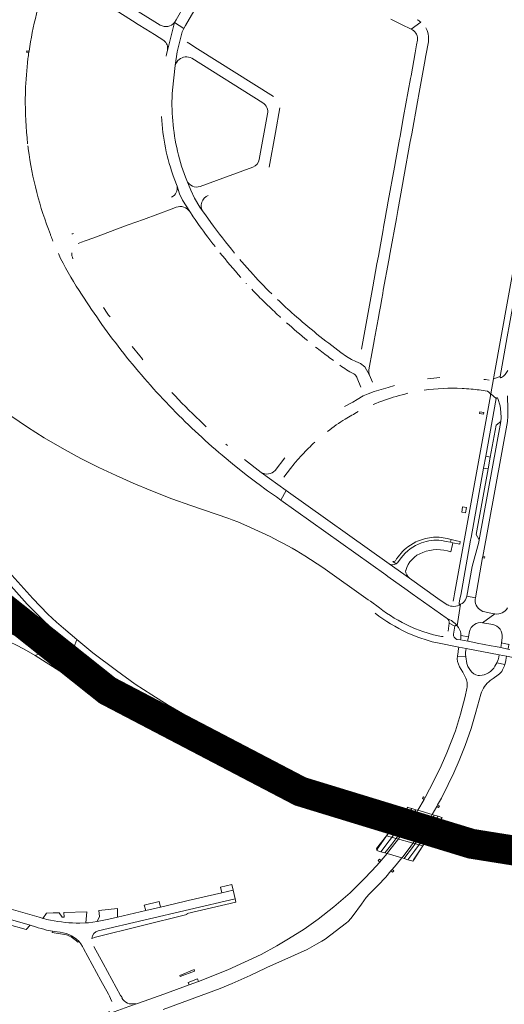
# Model space of a CAD drawing. Header units: metres. Extents: x 166325 to 190320, y 381923 to 404576.
# Tile 368 of 656: x 175749 to 175992, y 388693 to 389187. Entities that reach past the tile are written whole.
import ezdxf

# ---------------------------------------------------------------- set-up
doc = ezdxf.new("R2010")
doc.units = ezdxf.units.M
for name, color, linetype, lineweight in [('B-WE-VH-VERHARDING_ASFALT-GV', 8, 'Continuous', 18), ('B-WE-VH-VERHARDING_BETON-GV', 8, 'Continuous', 18), ('B-WE-VH-VERHARDING_BETONSTRAATSTEEN-GV', 8, 'Continuous', 18), ('B-WE-VH-VERHARDING_N-WEG', 8, 'Continuous', 18)]:
    doc.layers.add(name, color=color, linetype=linetype, lineweight=lineweight)

msp = doc.modelspace()

# ---------------------------------------------------------------- linework, layer by layer
at = {"layer": 'B-WE-VH-VERHARDING_ASFALT-GV'}
for points in [[(175762.659, 389208.518, 0.0480491), (175753.413, 389171.562)], [(175826.409, 389186.012, -0.3610529), (175819.236, 389184.622)], [(175934.942, 389187.595, 0.003257), (175940.233, 389184.976)], [(175949.987, 389186.13, 0.0539329), (175948.049, 389187.374)], [(175945.825, 389182.269, -0.3138772), (175948.273, 389177.036)], [(175953.122, 389181.893, 0.0342609), (175952.449, 389183.264)], [(175953.884, 389178.244, 0.0887553), (175953.122, 389181.893)], [(175821.061, 389176.909, -0.2888355), (175822.849, 389171.992)], [(175953.748, 389176.24, 0.0469609), (175953.884, 389178.244)], [(175752.888, 389167.826, 0.022667), (175751.628, 389151.413)], [(175753.33, 389171.003, 0.0038396), (175752.888, 389167.826)], [(175826.767, 389164.475, -0.1585397), (175828.712, 389167.457)], [(175828.712, 389167.457, -0.3030754), (175835.074, 389168.025)], [(175751.628, 389151.413, 0.0038387), (175751.561, 389148.549)], [(175825.534, 389136.581, -0.03745), (175825.316, 389152.069)], [(175751.561, 389148.549, 0.0321124), (175752.705, 389125.177)], [(175870.638, 389145.696, -0.306364), (175873.104, 389140.089)], [(175819.87, 389138.768, 0.0752901), (175826.222, 389107.742)], [(175832.573, 389106.642, -0.0761968), (175825.534, 389136.581)], [(175752.839, 389124.038, 0.0057971), (175753.026, 389122.534)], [(175753.026, 389122.534, 0.0597318), (175764.132, 389079.62)], [(175868.92, 389117.264, -0.2644207), (175865.727, 389113.461)], [(175827.651, 389103.876, -0.3678498), (175824.949, 389098.387)], [(175839.294, 389103.66, -0.3776076), (175832.573, 389106.642)], [(175840.74, 389091.015, -0.4867528), (175843.315, 389099.243)], [(175827.212, 389093.312, -0.3433126), (175834.031, 389091.086)], [(175835.723, 389088.547, 0.012258), (175844.133, 389076.909)], [(175856.522, 389070.281, -0.0158832), (175844.57, 389085.7)], [(175764.132, 389079.62, 0.005755), (175764.379, 389078.991)], [(175764.379, 389078.991, 0.0064622), (175765.41, 389076.34)], [(175775.787, 389080.117, -0.0394175), (175774.91, 389079.889)], [(175844.133, 389076.909, 0.0032752), (175846.103, 389074.344)], [(175768.143, 389070.008, 0.0401224), (175778.562, 389051.54)], [(175775.454, 389067.477, -0.1389003), (175774.844, 389070.408)], [(175849.169, 389070.468, 0.0138579), (175859.678, 389058.106)], [(175864.49, 389061.014, -0.0067484), (175859.241, 389067.035)], [(175875.158, 389049.838, -0.0144669), (175864.49, 389061.014)], [(175862.353, 389055.168, 0.0187083), (175862.482, 389055.028)], [(175778.562, 389051.54, 0.0247096), (175799.514, 389021.746)], [(175865.186, 389052.14, 0.0070182), (175870.669, 389046.511)], [(175870.669, 389046.511, 0.0061621), (175875.792, 389041.576)], [(175886.342, 389039.377, -0.0107153), (175877.991, 389047.074)], [(175875.792, 389041.576, 0.0042679), (175878.702, 389038.87)], [(175878.702, 389038.87, 0.0028015), (175879.64, 389038.011)], [(175909.781, 389020.477, -0.0209447), (175886.342, 389039.377)], [(175882.574, 389035.372, 0.011234), (175893.163, 389026.377)], [(175897.191, 389023.161, 0.0037949), (175900.314, 389020.739)], [(175799.514, 389021.746, 0.0263271), (175823.759, 388993.762)], [(175900.314, 389020.739, 0.0062008), (175906.206, 389016.339)], [(175909.416, 389014.029, 0.0034722), (175912.624, 389011.782)], [(175915.943, 389009.929, -0.1229648), (175917.572, 389008.548)], [(175917.572, 389008.548, -0.060921), (175918.091, 389007.585)], [(175924.018, 389009.653, -0.1159778), (175923.919, 389011.639)], [(175990.444, 389007.831, -0.6463445), (175989.712, 389008.332)], [(175993.564, 389011.45, -0.1555922), (175990.444, 389007.831)], [(175959.508, 389007.791, 0.0191555), (175953.32, 389007.185)], [(175840.844, 388984.59, -0.0136045), (175826.661, 388998.633)], [(175926.044, 388994.272, -0.029814), (175937.637, 388998.405)], [(175937.637, 388998.405, -0.0151459), (175943.463, 388999.929)], [(175951.627, 389001.455, -0.0472638), (175970.628, 389002.381)], [(175970.628, 389002.381, -0.0108347), (175975.142, 389002.072)], [(175975.142, 389002.072, -0.0197046), (175983.211, 389001.005)], [(175983.211, 389001.005, -0.0247468), (175983.477, 389000.938)], [(175983.477, 389000.938, -0.3717535), (175984.843, 388998.662)], [(175823.759, 388993.762, 0.0251343), (175850.34, 388968.82)], [(175987.735, 388997.306, -0.7075906), (175988.587, 388997.405)], [(175912.049, 388987.004, -0.0104923), (175918.577, 388990.734)], [(175903.195, 388980.823, -0.0286478), (175912.049, 388987.004)], [(175890.477, 388969.136, -0.0206621), (175896.844, 388975.449)], [(175886.471, 388964.579, -0.0136894), (175890.477, 388969.136)], [(175876.837, 388961.171, -0.3619884), (175869.882, 388960.251)], [(175891.747, 388918.46, 0.0265696), (175874.348, 388928.038)], [(175942.39, 388910.982, -0.2439378), (175950.958, 388920.095)], [(175950.958, 388920.095, -0.1756507), (175965.06, 388920.442)], [(175937.645, 388914.404, -0.3054029), (175934.084, 388914.456)], [(175944.248, 388907.212, -0.2259719), (175942.355, 388910.858)], [(175969.935, 388894.1, -0.5757428), (175969.225, 388894.661)], [(175972.367, 388896.28, -0.150934), (175969.935, 388894.1)], [(175973.061, 388898.098, -0.0849307), (175972.367, 388896.28)], [(175977.205, 388895.363, -0.037516), (175977.175, 388896.643)], [(175982.029, 388890.236, -0.3114218), (175977.205, 388895.363)], [(175927.087, 388889.624, 0.0597958), (175943.169, 388879.814)], [(175944.602, 388882.952, -0.0599859), (175929.157, 388892.385)], [(175963.157, 388893.771, 0.2608932), (175969.935, 388894.1)], [(175993.43, 388892.312, -0.3191269), (175987.156, 388889.297)], [(175963.136, 388887.002, -0.2587936), (175964.262, 388884.621)], [(175968.25, 388883.358, 0.1293858), (175963.136, 388887.002)], [(175974.42, 388880.38, -0.4010097), (175980.985, 388884.804)], [(175967.048, 388883.121, -0.4035385), (175967.618, 388883.492)], [(175968.875, 388882.443, -0.1455194), (175970.117, 388878.388)], [(175986.067, 388883.895, -0.3924248), (175990.811, 388877.329)], [(175968.022, 388876.502, -0.3374386), (175966.371, 388879.083)], [(175761.676, 388871.334, -0.8430488), (175760.997, 388870.317)], [(175775.945, 388872.44, -0.9425769), (175774.651, 388870.825)], [(175968.312, 388868.005, 0.1562052), (175969.348, 388862.786)], [(175978.689, 388858.429, -0.1983246), (175974.805, 388860.857)], [(175987.157, 388863.026, -0.2661873), (175979.481, 388858.348)], [(175988.737, 388858.657, 0.1090035), (175990.987, 388861.152)], [(175972.253, 388857.67, -0.1626409), (175973.089, 388851.775)], [(175980.009, 388849.058, -0.1412579), (175984.821, 388855.883)]]:
    msp.add_lwpolyline(points, format="xyb", dxfattribs=at)
at = {"layer": 'B-WE-VH-VERHARDING_ASFALT-GV', "flags": 128}
for points in [[(175774.665, 389206.1), (175781.377, 389201.938), (175792.822, 389194.72), (175796.679, 389192.287), (175805.282, 389186.861), (175808.244, 389184.993), (175812.007, 389182.62), (175816.347, 389179.883), (175821.061, 389176.909)], [(175819.236, 389184.622), (175816.58, 389186.294), (175799.029, 389197.344)], [(175831.486, 389194.617), (175827.211, 389187.372), (175826.409, 389186.012), (175831.071, 389183.028), (175831.885, 389184.403), (175836.169, 389191.639)], [(175825.316, 389152.069), (175826.767, 389164.475), (175827.782, 389171.271), (175828.832, 389176.007), (175830.199, 389181.281), (175831.071, 389183.028), (175826.409, 389186.012), (175822.849, 389171.992), (175822.398, 389170.016), (175822.201, 389169.153)], [(175822.849, 389171.992), (175826.409, 389186.012)], [(175940.233, 389184.976), (175945.15, 389182.596), (175949.987, 389186.13)], [(175949.987, 389186.13), (175945.15, 389182.596), (175945.825, 389182.269)], [(175831.071, 389183.028), (175830.199, 389181.281), (175828.832, 389176.007), (175827.782, 389171.271), (175826.767, 389164.475)], [(175876.032, 389148.826), (175837.925, 389172.812), (175833.5, 389175.597), (175832.714, 389176.092)], [(175948.273, 389177.036), (175947.849, 389174.697), (175947.141, 389170.789), (175945.038, 389159.174), (175944.801, 389157.868), (175941.345, 389138.788), (175940.642, 389134.906), (175939.53, 389128.766), (175939.29, 389127.441), (175937.454, 389117.302), (175936.746, 389113.396), (175933.659, 389096.348), (175932.953, 389092.452), (175932.812, 389091.675), (175932.103, 389087.759), (175931.279, 389083.213), (175931.046, 389081.924), (175928.655, 389068.724), (175927.951, 389064.836), (175925.858, 389053.281), (175920.215, 389022.163)], [(175940.765, 389104.683), (175941.47, 389108.571), (175944.676, 389126.239), (175945.383, 389130.134), (175948.293, 389146.177), (175949.135, 389150.817), (175951.807, 389165.543), (175952.518, 389169.461), (175953.748, 389176.24)], [(175753.413, 389171.562), (175753.33, 389171.003)], [(175835.074, 389168.025), (175870.638, 389145.696)], [(175873.835, 389113.319), (175876.981, 389130.822), (175879.19, 389143.112)], [(175873.104, 389140.089), (175868.92, 389117.264)], [(175865.727, 389113.461), (175839.294, 389103.66)], [(175826.222, 389107.742), (175827.651, 389103.876), (175828.91, 389100.04), (175830.401, 389096.753), (175832.224, 389093.912), (175834.031, 389091.086), (175835.511, 389088.857), (175835.617, 389088.702), (175835.723, 389088.547)], [(175834.031, 389091.086), (175832.224, 389093.912), (175830.401, 389096.753), (175828.91, 389100.04), (175827.651, 389103.876)], [(175844.57, 389085.7), (175841.861, 389089.438), (175840.74, 389091.015), (175839.036, 389093.332), (175836.505, 389097.918), (175834.589, 389101.889), (175832.573, 389106.642)], [(175832.573, 389106.642), (175834.589, 389101.889), (175836.505, 389097.918), (175839.036, 389093.332), (175840.74, 389091.015)], [(175923.919, 389011.639), (175925.715, 389021.681), (175926.369, 389025.202), (175926.584, 389026.392), (175928.521, 389037.113), (175929.229, 389040.901), (175929.656, 389043.455), (175930.35, 389047.279), (175930.858, 389050.08), (175931.148, 389051.68), (175933.891, 389066.797), (175934.578, 389070.585), (175937.684, 389087.703), (175938.391, 389091.598), (175940.765, 389104.683)], [(175810.803, 389087.202), (175825.164, 389092.55), (175827.212, 389093.312)], [(175778.109, 389075.063), (175779.717, 389075.686), (175781.601, 389076.359), (175786.006, 389078.012), (175797.808, 389082.375), (175803.222, 389084.379), (175810.803, 389087.202)], [(175846.103, 389074.344), (175846.622, 389073.68), (175846.821, 389073.425)], [(175794.074, 389038.235), (175793.346, 389039.211), (175792.658, 389040.206), (175790.695, 389043.045)], [(175810.571, 389016.719), (175809.762, 389017.688), (175808.97, 389018.671), (175805.092, 389023.485)], [(175925.733, 389005.572), (175924.233, 389009.005), (175921.826, 389013.172), (175919.704, 389014.814), (175917.375, 389015.929), (175915.224, 389016.885), (175912.597, 389018.448), (175909.781, 389020.477)], [(175912.597, 389018.448), (175915.224, 389016.885), (175917.375, 389015.929), (175919.704, 389014.814), (175921.826, 389013.172), (175924.233, 389009.005), (175924.018, 389009.653)], [(175912.624, 389011.782), (175914.323, 389010.723), (175915.943, 389009.929)], [(175984.843, 388998.662), (175985.031, 388999.661), (175986.449, 389007.174), (175986.64, 389008.193)], [(175989.712, 389008.332), (175986.449, 389007.174), (175985.031, 388999.661), (175987.735, 388997.306)], [(175874.348, 388928.038), (175864.568, 388932.652), (175858.112, 388935.456), (175855.384, 388936.516), (175853.669, 388937.182), (175834.504, 388943.651), (175825.119, 388947.002), (175814.546, 388951.104), (175805.601, 388954.842), (175797.065, 388958.63), (175788.391, 388962.703), (175779.339, 388967.251), (175771.266, 388971.681), (175760.961, 388977.645), (175752.576, 388982.998), (175744.348, 388988.603), (175735.565, 388995.153), (175729.321, 389000.172), (175723.283, 389005.216)], [(175936.833, 389003.9), (175933.519, 389002.918), (175932.343, 389002.54), (175926.476, 389000.875), (175923.487, 388999.7), (175921.095, 388998.704), (175918.009, 388996.778), (175915.831, 388995.573), (175911.627, 388993.248)], [(175918.091, 389007.585), (175919.828, 389003.086)], [(175984.284, 389006.594), (175982.337, 389006.886), (175981.544, 389006.867)], [(175826.661, 388998.633), (175825.836, 388999.534), (175824.999, 389000.402)], [(175918.009, 388996.778), (175921.095, 388998.704), (175923.487, 388999.7), (175926.476, 389000.875), (175932.343, 389002.54)], [(175981.444, 388962.415), (175982.513, 388968.345), (175987.735, 388997.306), (175985.031, 388999.661), (175984.843, 388998.662), (175966.894, 388899.313), (175966.549, 388897.402), (175966.549, 388897.401), (175966.229, 388895.629)], [(175988.587, 388997.405), (175989.802, 388993.596), (175990.104, 388990.538), (175990.207, 388987.661), (175990.108, 388985.85), (175979.306, 388926.471), (175978.991, 388925.264), (175975.795, 388912.982), (175973.061, 388898.098), (175977.318, 388897.351), (175980.975, 388917.484), (175981.082, 388918.07), (175993.389, 388985.823), (175993.655, 388988.532), (175993.629, 388991.418), (175993.615, 388991.86), (175993.404, 388998.589)], [(175842.36, 388983.191), (175841.655, 388983.846), (175840.844, 388984.59)], [(175853.038, 388973.722), (175852.13, 388974.458)], [(175850.34, 388968.82), (175856.475, 388963.762), (175863.08, 388958.504), (175866.956, 388955.553), (175869.494, 388953.622), (175871.775, 388951.999), (175873.06, 388951.085), (175877.513, 388947.917), (175879.681, 388946.375), (175882.361, 388951.224), (175869.882, 388960.251), (175861.447, 388966.798)], [(175881.805, 388967.633), (175876.837, 388961.171)], [(175881.185, 388957.792), (175884.621, 388962.203), (175886.471, 388964.579)], [(175869.882, 388960.251), (175882.361, 388951.224)], [(175969.225, 388894.661), (175969.617, 388896.831), (175969.958, 388898.725), (175974.922, 388926.255), (175975.158, 388927.557), (175981.444, 388962.415)], [(175882.361, 388951.224), (175879.681, 388946.375), (175932.388, 388908.876), (175933.488, 388908.093), (175943.153, 388901.217), (175945.686, 388899.415), (175962.636, 388887.358), (175963.136, 388887.002)], [(175963.157, 388893.771), (175958.572, 388897.03), (175944.248, 388907.212), (175934.084, 388914.456), (175882.361, 388951.224)], [(175965.812, 388924.068), (175965.997, 388924.96), (175964.779, 388925.193), (175962.658, 388925.598), (175960.311, 388926.046)], [(175965.06, 388920.442), (175965.812, 388924.068)], [(175929.157, 388892.385), (175924.641, 388895.603), (175923.522, 388896.4), (175900.788, 388912.6), (175891.747, 388918.46)], [(175934.084, 388914.456), (175944.248, 388907.212)], [(175942.355, 388910.858), (175942.373, 388910.919), (175942.39, 388910.982)], [(175741.784, 388906.171), (175752.437, 388894.211), (175760.155, 388886.376), (175764.527, 388882.287), (175775.945, 388872.44), (175777.477, 388876.349), (175770.713, 388882.051), (175767.225, 388885.172), (175762.912, 388889.206), (175755.321, 388896.913), (175744.806, 388908.718)], [(175774.651, 388870.825), (175774.217, 388871.142), (175768.092, 388875.545), (175760.414, 388881.294), (175751.064, 388888.511), (175740.908, 388896.695)], [(175977.175, 388896.643), (175977.318, 388897.351), (175973.061, 388898.098)], [(175964.051, 388893.699), (175963.601, 388893.694), (175963.157, 388893.771)], [(175968.25, 388883.358), (175969.935, 388894.1)], [(175969.935, 388894.1), (175968.25, 388883.358), (175968.875, 388882.443)], [(175987.156, 388889.297), (175985.826, 388889.54), (175982.029, 388890.236)], [(175966.371, 388879.083), (175967.048, 388883.121), (175964.262, 388884.621), (175963.613, 388880.557)], [(175964.262, 388884.621), (175967.048, 388883.121)], [(175987.156, 388889.297), (175980.985, 388884.804), (175986.067, 388883.895)], [(175980.985, 388884.804), (175987.156, 388889.297)], [(175737.299, 388877.988), (175742.921, 388875.64), (175747.855, 388873.201), (175752.193, 388870.929), (175756.435, 388868.462), (175760.997, 388870.317), (175758.443, 388871.914), (175758.321, 388871.992), (175754.128, 388874.431), (175749.669, 388876.766), (175744.579, 388879.282), (175738.785, 388881.703)], [(175746.547, 388882.904), (175761.676, 388871.334)], [(175943.169, 388879.814), (175946.012, 388878.528), (175948.927, 388877.414), (175953.152, 388876.018), (175955.662, 388875.312), (175960.071, 388874.351), (175967.347, 388872.962), (175969.076, 388872.625), (175972.785, 388871.924), (175989.261, 388868.751), (175992.968, 388868.015), (175997.085, 388867.287)], [(175961.19, 388877.999), (175960.277, 388877.975), (175956.243, 388878.812), (175951.02, 388880.416), (175947.331, 388881.754), (175944.602, 388882.952)], [(175967.618, 388883.492), (175968.25, 388883.358)], [(175970.117, 388878.388), (175973.894, 388877.696), (175974.42, 388880.38)], [(175760.997, 388870.317), (175756.435, 388868.462), (175768.95, 388860.509), (175788.245, 388847.936), (175795.911, 388843.187), (175805.575, 388837.505), (175815.918, 388831.747), (175830.849, 388823.589), (175840.589, 388818.417), (175848.523, 388814.39), (175863.959, 388806.924), (175877.628, 388800.772), (175892.407, 388794.572), (175897.067, 388792.732), (175899.893, 388791.815), (175912.449, 388788.239), (175934.912, 388781.901), (175939.628, 388788.326), (175935.92, 388789.581), (175928.752, 388792.008), (175914.17, 388797.237), (175894.208, 388805.101), (175890.51, 388806.868), (175861.71, 388822.971), (175857.219, 388825.177), (175849.47, 388829.009), (175840.271, 388833.835), (175831.503, 388838.706), (175823.243, 388843.437), (175814.948, 388848.635), (175806.68, 388854.082), (175797.217, 388860.827), (175785.465, 388869.812), (175777.477, 388876.349)], [(175777.477, 388876.349), (175775.945, 388872.44)], [(175994.642, 388871.38), (175993.678, 388871.548), (175990.034, 388872.351), (175987.391, 388872.854), (175985.189, 388873.273), (175978.265, 388874.591), (175976.053, 388875.012), (175973.464, 388875.505), (175969.858, 388876.191), (175968.022, 388876.502)], [(175990.811, 388877.329), (175990.396, 388874.67), (175994.192, 388873.937), (175994.227, 388874.102)], [(175974.805, 388860.857), (175973.603, 388862.896), (175972.981, 388864.425), (175972.544, 388867.667), (175968.312, 388868.005)], [(175969.348, 388862.786), (175971.033, 388860.012), (175972.253, 388857.67)], [(175990.987, 388861.152), (175991.966, 388863.228), (175992.126, 388863.912), (175988.048, 388864.698), (175987.157, 388863.026)], [(175979.481, 388858.348), (175978.689, 388858.429)], [(175984.821, 388855.883), (175986.292, 388856.925), (175988.737, 388858.657)], [(175973.089, 388851.775), (175972.287, 388847.901), (175969.92, 388839.025), (175967.318, 388830.664), (175963.035, 388819.637), (175960.183, 388813.047), (175956.566, 388805.502), (175952.162, 388797.094), (175951.663, 388796.23), (175948.483, 388790.727), (175955.679, 388788.598), (175957.956, 388792.719), (175958.329, 388793.395), (175960.257, 388796.887), (175963.68, 388803.595), (175966.493, 388809.547), (175969.181, 388815.755), (175972.162, 388823.208), (175975.204, 388831.851), (175977.635, 388839.89), (175980.009, 388849.058)], [(175998.115, 388773.024), (175987.864, 388775.228), (175974.741, 388778.397), (175959.056, 388782.56), (175957.776, 388782.899), (175957.355, 388783.011), (175948.247, 388785.66), (175940.448, 388788.073), (175940.097, 388788.181), (175939.628, 388788.326), (175934.912, 388781.901), (175935.634, 388781.698), (175953.513, 388776.644), (175954.603, 388776.337), (175973.05, 388771.399), (175986.262, 388768.208), (175996.667, 388765.971)], [(175820.688, 388690.77), (175849.274, 388701.389), (175855.325, 388703.866), (175864.394, 388707.875), (175872.115, 388711.589), (175872.684, 388711.846), (175886.576, 388718.12), (175892.987, 388720.882), (175897.674, 388723.554), (175900.357, 388725.084), (175901.962, 388726.163), (175912.711, 388734.296), (175913.481, 388734.996), (175914.845, 388736.447), (175916.078, 388738.023), (175920.148, 388743.63), (175922.561, 388746.955), (175923.164, 388747.654), (175923.532, 388748.08), (175928.473, 388753.079), (175932.352, 388757.234), (175934.997, 388760.304), (175935.589, 388760.992), (175937.65, 388763.384), (175940.46, 388766.834), (175932.997, 388769.076), (175930.023, 388765.517), (175929.398, 388764.781), (175925.411, 388760.355), (175921.448, 388756.201), (175914.468, 388749.401), (175906.243, 388742.249), (175898.455, 388736.085), (175891.433, 388731.123), (175883.649, 388726.167), (175877.759, 388722.671), (175869.93, 388718.463), (175853.185, 388710.713), (175838.425, 388704.855), (175833.69, 388703.119), (175821.088, 388698.5), (175808.342, 388693.966), (175806.774, 388693.408), (175803.464, 388692.23)]]:
    msp.add_lwpolyline(points, dxfattribs=at)
for points in [[(175996.96, 389048.384), (175998.1, 389054.688), (176000.624, 389068.634), (176001.745, 389074.827), (176004.291, 389088.896), (176001.331, 389089.431), (175986.64, 389008.193), (175986.449, 389007.174), (175989.712, 389008.332), (175993.333, 389028.341), (175994.462, 389034.584)], [(175942.782, 388787.351), (175944.085, 388789.428), (175944.361, 388789.867), (175944.839, 388790.63), (175945.461, 388791.622), (175943.517, 388792.197), (175943.367, 388792.238), (175942.959, 388791.661), (175942.818, 388791.461), (175942.678, 388791.263), (175941.833, 388790.066), (175940.448, 388788.073), (175935.634, 388781.698), (175932.755, 388777.954), (175927.795, 388771.506), (175928.215, 388771.288), (175927.759, 388770.67), (175928.4, 388770.457), (175929.844, 388769.977), (175938.307, 388780.937), (175938.952, 388781.772), (175942.536, 388786.958)], [(175940.395, 388780.348), (175941.403, 388781.753), (175944.694, 388786.759), (175946.059, 388788.835), (175946.346, 388789.271), (175946.852, 388790.04), (175947.484, 388791.023), (175945.461, 388791.622), (175944.839, 388790.63), (175944.361, 388789.867), (175944.085, 388789.428), (175942.782, 388787.351), (175942.536, 388786.958), (175938.952, 388781.772), (175938.307, 388780.937), (175929.844, 388769.977), (175931.978, 388769.382), (175932.145, 388769.575), (175935.476, 388773.708), (175938.508, 388777.715)], [(175952.932, 388784.297), (175953.302, 388784.851), (175954.273, 388786.367), (175954.553, 388786.803), (175955.082, 388787.628), (175955.679, 388788.598), (175948.483, 388790.727), (175947.899, 388789.714), (175947.391, 388788.957), (175947.099, 388788.522), (175945.705, 388786.446), (175941.417, 388780.059), (175941.214, 388779.757), (175937.662, 388774.918), (175933.217, 388769.34), (175932.997, 388769.076), (175940.46, 388766.834), (175941.115, 388767.638), (175945.018, 388772.724), (175948.482, 388777.629), (175948.727, 388777.995)], [(175951.68, 388777.161), (175954.87, 388781.874), (175955.884, 388783.439), (175957.247, 388785.541), (175957.532, 388785.982), (175958.037, 388786.761), (175958.658, 388787.716), (175956.71, 388788.292), (175956.459, 388787.831), (175956.132, 388787.32), (175955.614, 388786.512), (175955.331, 388786.071), (175954.181, 388784.276), (175953.99, 388783.99), (175949.789, 388777.695), (175949.348, 388777.034), (175945.864, 388772.101), (175941.939, 388766.987), (175941.548, 388766.507), (175943.482, 388765.926), (175946.974, 388770.515), (175950.646, 388775.634)], [(175953.513, 388776.644), (175957.776, 388782.899), (175959.209, 388784.999), (175959.507, 388785.436), (175960.147, 388786.373), (175960.273, 388786.558), (175960.659, 388787.125), (175960.536, 388787.16), (175958.658, 388787.716), (175958.037, 388786.761), (175957.532, 388785.982), (175957.247, 388785.541), (175955.884, 388783.439), (175954.87, 388781.874), (175951.68, 388777.161), (175950.646, 388775.634), (175946.974, 388770.515), (175943.482, 388765.926), (175945.416, 388765.366), (175946.025, 388765.19), (175946.499, 388765.885), (175946.23, 388765.964), (175950.955, 388772.893), (175953.395, 388776.471)]]:
    msp.add_lwpolyline(points, close=True, dxfattribs=at)
at = {"layer": 'B-WE-VH-VERHARDING_BETON-GV', "flags": 128}
for points in [[(175753.413, 389171.562), (175752.26, 389171.804), (175752.154, 389171.101), (175753.33, 389171.003)], [(175982.096, 388917.949), (175981.082, 388918.07), (175980.975, 388917.484), (175981.969, 388917.254)], [(175941.417, 388780.059), (175945.705, 388786.446), (175947.099, 388788.522), (175947.391, 388788.957), (175947.899, 388789.714), (175948.483, 388790.727), (175947.484, 388791.023), (175946.852, 388790.04), (175946.346, 388789.271), (175946.059, 388788.835), (175944.694, 388786.759), (175941.403, 388781.753), (175940.395, 388780.348), (175938.508, 388777.715), (175935.476, 388773.708), (175932.145, 388769.575), (175931.978, 388769.382), (175932.997, 388769.076), (175933.217, 388769.34), (175937.662, 388774.918), (175941.214, 388779.757)], [(175949.789, 388777.695), (175953.99, 388783.99), (175954.181, 388784.276), (175955.331, 388786.071), (175955.614, 388786.512), (175956.132, 388787.32), (175956.459, 388787.831), (175956.71, 388788.292), (175955.679, 388788.598), (175955.082, 388787.628), (175954.553, 388786.803), (175954.273, 388786.367), (175953.302, 388784.851), (175952.932, 388784.297), (175948.727, 388777.995), (175948.482, 388777.629), (175945.018, 388772.724), (175941.115, 388767.638), (175940.46, 388766.834), (175941.548, 388766.507), (175941.939, 388766.987), (175945.864, 388772.101), (175949.348, 388777.034)]]:
    msp.add_lwpolyline(points, close=True, dxfattribs=at)
at = {"layer": 'B-WE-VH-VERHARDING_BETONSTRAATSTEEN-GV', "flags": 128}
for points in [[(175981.504, 388990.326), (175979.573, 388990.594), (175979.466, 388989.784), (175981.361, 388989.535)], [(175990.108, 388985.85), (175987.755, 388983.985), (175984.83, 388967.928), (175983.75, 388961.996), (175977.769, 388929.159), (175979.306, 388926.471)], [(175984.83, 388967.928), (175982.513, 388968.345), (175981.444, 388962.415), (175983.75, 388961.996)], [(175972.841, 388942.6), (175970.888, 388942.919), (175970.877, 388942.862), (175970.465, 388940.35), (175972.372, 388939.985)], [(175969.775, 388925.562), (175967.907, 388925.993), (175965.107, 388926.638), (175964.779, 388925.193), (175965.997, 388924.96), (175969.606, 388924.217)], [(175994.192, 388873.937), (175990.396, 388874.67), (175990.189, 388873.342), (175990.034, 388872.351), (175993.678, 388871.548), (175993.909, 388872.624)], [(175972.785, 388871.924), (175969.076, 388872.625), (175968.705, 388870.756), (175968.629, 388870.225), (175968.312, 388868.005), (175972.544, 388867.667), (175972.388, 388868.822), (175972.425, 388869.522), (175972.45, 388869.998), (175972.576, 388870.821)], [(175992.968, 388868.015), (175989.261, 388868.751), (175988.924, 388866.801), (175988.79, 388866.33), (175988.643, 388865.812), (175988.048, 388864.698), (175992.126, 388863.912), (175992.56, 388865.768), (175992.645, 388866.132)], [(175952.162, 388797.094), (175951.312, 388797.536), (175950.797, 388796.66), (175951.663, 388796.23)], [(175959.251, 388792.891), (175958.329, 388793.395), (175957.956, 388792.719), (175958.852, 388792.168)], [(175953.315, 388786.653), (175941.833, 388790.066), (175941.161, 388789.099), (175940.448, 388788.073), (175948.247, 388785.66), (175957.355, 388783.011), (175957.776, 388782.899), (175959.209, 388784.999)], [(175935.634, 388781.698), (175934.844, 388780.67), (175932.755, 388777.954), (175950.955, 388772.893), (175952.787, 388775.579), (175953.513, 388776.644)], [(175950.955, 388772.893), (175932.755, 388777.954), (175927.759, 388770.67), (175928.4, 388770.457), (175929.844, 388769.977), (175931.978, 388769.382), (175932.997, 388769.076), (175940.46, 388766.834), (175941.548, 388766.507), (175943.482, 388765.926), (175945.416, 388765.366), (175946.025, 388765.19), (175946.476, 388765.894)], [(175930.023, 388765.517), (175929.213, 388766.2), (175928.575, 388765.469), (175929.398, 388764.781)], [(175975.626, 388769.541), (175975.668, 388769.71), (175974.588, 388769.981), (175974.535, 388769.804), (175974.274, 388768.93), (175975.396, 388768.622)], [(175935.589, 388760.992), (175934.997, 388760.304), (175935.766, 388759.613), (175936.356, 388760.292)], [(175855.209, 388753.476), (175849.494, 388752.107), (175850.165, 388749.33), (175855.831, 388750.65)], [(175797.744, 388741.489), (175788.446, 388740.391), (175788.753, 388737.407), (175787.561, 388734.975), (175793.432, 388736.112), (175797.762, 388737.121)], [(175818.751, 388744.954), (175811.253, 388743.211), (175811.949, 388740.426), (175819.399, 388742.162)], [(175836.498, 388710.08), (175836.207, 388710.842), (175829.031, 388707.862), (175829.249, 388707.343)], [(175838.425, 388704.855), (175837.978, 388706.173), (175833.205, 388704.359), (175833.69, 388703.119)]]:
    msp.add_lwpolyline(points, close=True, dxfattribs=at)
at = {"layer": 'B-WE-VH-VERHARDING_BETONSTRAATSTEEN-GV'}
for points in [[(175940.063, 388917.395, -0.1437389), (175950.249, 388924.898)], [(175955.26, 388927.619, 0.0853195), (175947.429, 388925.339)], [(175950.249, 388924.898, -0.1231535), (175960.311, 388926.046)], [(175963.14, 388927.131, 0.0857722), (175955.26, 388927.619)], [(175943.512, 388922.931, 0.094139), (175937.191, 388915.877)], [(175937.191, 388915.877, -0.378019), (175935.911, 388915.637)], [(175937.645, 388914.404, 0.0667965), (175938.289, 388914.96)], [(175970.117, 388878.388, -0.0356491), (175970.05, 388877.349)], [(175760.38, 388736.492, -0.0118597), (175758.576, 388737.061)], [(175760.38, 388736.492, 0.0228294), (175764.167, 388735.566)], [(175756.734, 388732.222, 0.0223313), (175762.172, 388730.679)], [(175764.167, 388735.566, 0.0487405), (175778.859, 388734.15)], [(175778.324, 388725.003, 0.1839802), (175767.567, 388729.776)], [(175772.213, 388728.208, -0.135344), (175777.855, 388724.612)], [(175788.137, 388730.251, 0.3325587), (175784.993, 388726.46)], [(175800.164, 388696.749, -0.0458185), (175799.723, 388697.247)], [(175806.631, 388693.802, -0.3662267), (175799.963, 388696.68)]]:
    msp.add_lwpolyline(points, format="xyb", dxfattribs=at)
at = {"layer": 'B-WE-VH-VERHARDING_BETONSTRAATSTEEN-GV', "flags": 128}
for points in [[(175947.429, 388925.339), (175943.512, 388922.931)], [(175960.311, 388926.046), (175962.658, 388925.598), (175964.779, 388925.193), (175965.107, 388926.638), (175963.14, 388927.131)], [(175935.911, 388915.637), (175937.645, 388914.404)], [(175938.289, 388914.96), (175940.063, 388917.395)], [(175970.05, 388877.349), (175969.989, 388876.98), (175969.858, 388876.191), (175973.464, 388875.505), (175973.61, 388876.248), (175973.894, 388877.696)], [(175973.894, 388877.696), (175970.117, 388878.388)], [(175788.137, 388730.251), (175856.822, 388746.294), (175855.831, 388750.65), (175850.165, 388749.33), (175833.329, 388745.407), (175831.179, 388744.906), (175819.399, 388742.162), (175811.949, 388740.426), (175797.762, 388737.121), (175793.432, 388736.112), (175787.561, 388734.975), (175783.278, 388734.357), (175781.866, 388734.255), (175778.859, 388734.15)], [(175832.615, 388738.411), (175832.797, 388739.025), (175857.175, 388744.722), (175856.822, 388746.294), (175788.137, 388730.251)], [(175713.969, 388742.255), (175716.925, 388741.419), (175727.141, 388738.641), (175741.831, 388734.536), (175742.467, 388733.613), (175751.997, 388730.852), (175753.929, 388733.027), (175718.375, 388743.224)], [(175718.375, 388743.224), (175753.929, 388733.027), (175756.734, 388732.222)], [(175758.576, 388737.061), (175738.399, 388742.836)], [(175782.371, 388739.846), (175770.95, 388739.44), (175771.073, 388737.143), (175769.968, 388737.174), (175768.463, 388739.351), (175765.458, 388739.244), (175762.137, 388739.125), (175760.38, 388736.492)], [(175778.859, 388734.15), (175781.866, 388734.255), (175782.371, 388739.846)], [(175784.993, 388726.46), (175786.77, 388727.027), (175832.615, 388738.411)], [(175762.172, 388730.679), (175765.144, 388730.122), (175767.567, 388729.776)], [(175765.144, 388730.122), (175765.04, 388729.421), (175772.213, 388728.208)], [(175767.567, 388729.776), (175765.144, 388730.122)], [(175777.855, 388724.612), (175778.324, 388725.003)], [(175778.324, 388725.003), (175779.346, 388723.749), (175780.184, 388722.476), (175780.768, 388721.362), (175789.52, 388705.39), (175793.218, 388698.486), (175793.73, 388697.529), (175794.351, 388696.37), (175794.93, 388694.813)], [(175799.723, 388697.247), (175799.28, 388697.86), (175790.609, 388713.864), (175785.938, 388722.486)], [(175793.74, 388689.8), (175792.39, 388688.85), (175792.463, 388688.355), (175803.464, 388692.23), (175806.774, 388693.408), (175806.631, 388693.802)]]:
    msp.add_lwpolyline(points, dxfattribs=at)
at = {"layer": 'B-WE-VH-VERHARDING_N-WEG', "const_width": 15, "flags": 128}
msp.add_lwpolyline([(174349.146, 391259.837), (175162.724, 390010.269), (175291.289, 389747.016), (175326.632, 389637.239), (175454.538, 389305.598), (175523.413, 389174.639), (175622.811, 389021.304), (175663.495, 388967.832), (175722.118, 388906.995), (175792.754, 388850.785), (175889.499, 388800.195), (175975.351, 388773.939), (176078.371, 388757.508), (176166.786, 388758.468), (176231.912, 388767.141), (176395.288, 388798.84), (176536.816, 388816.812), (176734.149, 388827.058), (176927.52, 388830.606), (177023.153, 388827.745), (177197.1, 388813.016), (177241.132, 388810.043), (177253.625, 388766.817)], dxfattribs=at)

doc.saveas('drawing.dxf')
